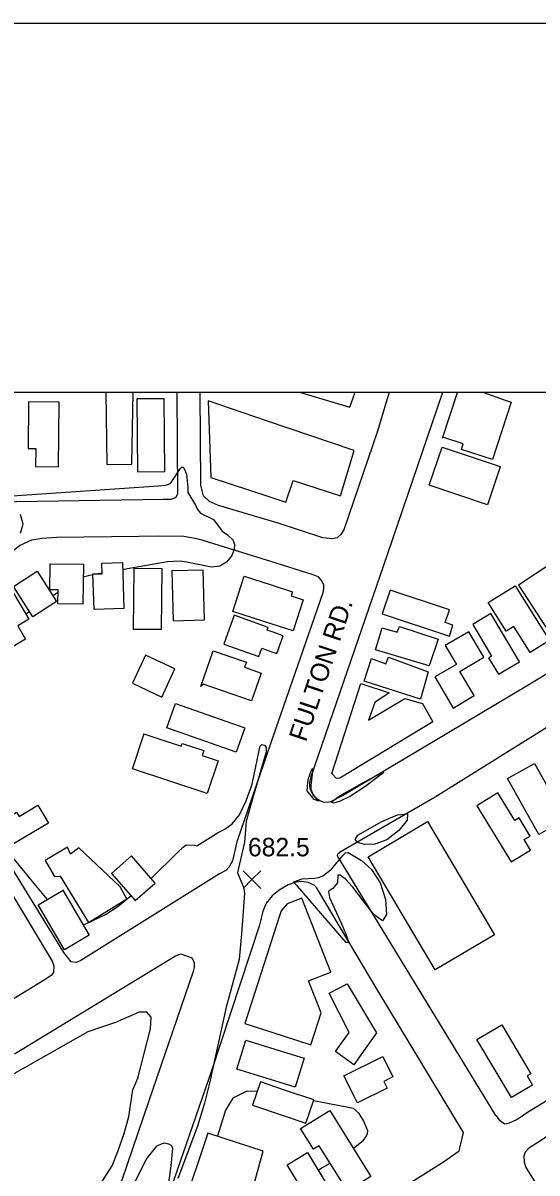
# Model space of a CAD drawing. Extents: x 79600 to 91800, y 75600 to 84400.
# Drawn here: x 81430 to 81848, y 83366 to 84300 of the extents above; entities that cross this region are included whole.
import ezdxf

# ---------------------------------------------------------------- set-up
doc = ezdxf.new("R2010")
doc.units = 0
for name, color, linetype in [('084-085$0$BLDG', 7, 'Continuous'), ('084-085$0$GRID', 7, 'Continuous'), ('084-085$0$INTER', 7, 'Continuous'), ('084-085$0$ROAD', 7, 'Continuous'), ('084-085$0$ROAD-NAME', 7, 'Continuous'), ('084-085$0$SPOTMARK', 7, 'Continuous'), ('084-085$0$SPOTS', 7, 'Continuous'), ('084-085$0$TI_BORDER', 7, 'Continuous')]:
    doc.layers.add(name, color=color, linetype=linetype)

# ---------------------------------------------------------------- blocks, each defined once
blk = doc.blocks.new('084-085$0$SPOTX')
at = {"layer": '084-085$0$SPOTMARK'}
for p, q in [((-0.37, 0.358), (0.351, -0.358)), ((-0.012, 0), (-0.37, -0.358)), ((-0.012, 0), (0.347, 0.358))]:
    blk.add_line(p, q, dxfattribs=at)

msp = doc.modelspace()

# ---------------------------------------------------------------- linework, layer by layer
at = {"layer": '084-085$0$BLDG'}
for p, q in [((81771.36, 83962.94), (81783.43, 83999.79)), ((81632.78, 83811.76), (81600.82, 83822.05)), ((81624.44, 83792.22), (81633.38, 83789.05)), ((81651.46, 83435.66), (81642.75, 83438.37)), ((81643.45, 83412.21), (81660.25, 83406.55))]:
    msp.add_line(p, q, dxfattribs=at)
for points in [[(81497.6, 84000), (81498.52, 83941.31), (81518.94, 83941.63), (81519.93, 83999.99)], [(81654.97, 84000.31), (81696.09, 83987.87), (81700.03, 83999.51)], [(81628.36, 83976.93), (81580.97, 83993.06), (81583.01, 83930.8), (81630.01, 83915.42)], [(81804.99, 83999.89), (81821.34, 83993.96), (81827.16, 83992.06), (81811.89, 83945.45), (81786.59, 83953.74)], [(81688.33, 83916.1), (81699.44, 83952.73), (81628.36, 83976.93)], [(81786.59, 83953.74), (81788.08, 83958.28), (81771.6, 83963.67)], [(81630.01, 83915.42), (81643.93, 83910.86), (81650.02, 83928.57), (81688.33, 83916.1)], [(81600.82, 83822.05), (81610.03, 83850.68), (81631.93, 83843.63)], [(81631.93, 83843.63), (81649.36, 83838.02), (81648.29, 83834.68), (81658.1, 83831.52), (81649.96, 83806.23), (81632.78, 83811.76)], [(81632.95, 83805.46), (81628.88, 83806.9), (81629.68, 83809.16), (81602, 83818.96), (81593.67, 83795.44), (81622.02, 83785.4), (81624.44, 83792.22)], [(81633.38, 83789.05), (81636.76, 83787.86), (81641.88, 83802.3), (81632.95, 83805.46)], [(81672.59, 83496.04), (81662.35, 83522.06), (81680.63, 83529.26), (81657, 83589.29), (81644.94, 83584.54), (81640.13, 83579.01), (81639.08, 83575.73)], [(81639.08, 83575.73), (81610.75, 83487.35), (81641.71, 83477.43)], [(81641.71, 83477.43), (81664.3, 83470.18), (81672.59, 83496.04)], [(81642.75, 83438.37), (81604.1, 83450.4), (81611.44, 83473.99), (81642.05, 83464.46)], [(81642.05, 83464.46), (81658.8, 83459.25), (81651.46, 83435.66)], [(81642.88, 83433.4), (81623.35, 83439.97), (81617, 83421.11), (81643.45, 83412.21)], [(81660.25, 83406.55), (81666.6, 83425.41), (81642.88, 83433.4)]]:
    msp.add_lwpolyline(points, dxfattribs=at)
for points in [[(81434.91, 83992.3), (81434.51, 83954.49), (81440.69, 83954.43), (81440.53, 83939.85), (81459.08, 83939.66), (81459.63, 83992.04)], [(81522.9, 83994.68), (81523.42, 83935.54), (81545.62, 83935.73), (81545.1, 83994.87)], [(81818.2, 83939.78), (81818.06, 83939.64), (81807.74, 83908.76), (81760.54, 83924.53), (81770.93, 83955.58)], [(81458.66, 83828.41), (81458.81, 83839.53), (81452.07, 83839.63), (81452.37, 83860.83), (81479.46, 83860.45), (81479, 83828.12)], [(81488.14, 83823.79), (81487.17, 83852.52), (81494.72, 83852.77), (81494.43, 83861.3), (81511.17, 83861.87), (81512.44, 83824.61)], [(81868.42, 83837.7), (81872.58, 83840.42), (81859.32, 83860.64), (81832.9, 83843.33), (81863.86, 83796.07), (81886.13, 83810.67)], [(81438.32, 83817.85), (81422.56, 83842.33), (81441.89, 83854.77), (81457.64, 83830.28)], [(81520.17, 83807.57), (81520.73, 83857.24), (81543.25, 83856.98), (81542.69, 83807.31)], [(81551.41, 83854.97), (81552.5, 83814.53), (81577.95, 83815.21), (81576.85, 83855.65)], [(81426.08, 83810.54), (81432.45, 83799.67), (81422.3, 83793.73), (81400.88, 83830.32), (81420.03, 83841.53), (81435.09, 83815.82)], [(81842.55, 83788.65), (81829.15, 83809.95), (81823, 83806.08), (81808.42, 83829.26), (81830.23, 83842.98), (81858.21, 83798.5)], [(81779.76, 83810.95), (81773.54, 83813.01), (81777.01, 83823.51), (81728.66, 83839.47), (81722.26, 83820.11), (81776.84, 83802.09)], [(81795.84, 83811.61), (81811.02, 83785.85), (81808.77, 83784.53), (81816.7, 83771.06), (81833.73, 83781.09), (81810.62, 83820.31)], [(81767.65, 83799.56), (81760.48, 83777.9), (81716.71, 83791), (81722.19, 83808.91), (81734.34, 83805.26), (81736.33, 83809.78)], [(81797, 83753.72), (81785.45, 83773.46), (81804.9, 83784.84), (81792.73, 83805.65), (81773.57, 83794.44), (81782.54, 83779.12), (81765.06, 83768.89), (81779.82, 83743.66)], [(81529.92, 83786.57), (81519.3, 83763.74), (81543.25, 83752.6), (81553.86, 83775.44)], [(81576.87, 83763.02), (81574.91, 83761.05), (81584.96, 83790.14), (81611.91, 83780.82), (81610.5, 83776.74), (81624, 83772.08), (81616.17, 83749.43)], [(81753.49, 83750.96), (81707.69, 83765.44), (81713.64, 83783.83), (81725.33, 83779.55), (81727.47, 83785), (81759.73, 83773.08)], [(81763.41, 83732.52), (81687.82, 83686.65), (81685.96, 83686.48), (81684.87, 83686.78), (81681.43, 83690.49), (81704.91, 83763.56), (81727.81, 83755.93), (81716.35, 83748.24), (81711.16, 83733.9), (81740.59, 83751.35), (81754.92, 83747.24)], [(81547.27, 83727.45), (81554.23, 83747.33), (81610.67, 83727.57), (81603.71, 83707.69)], [(81528.94, 83723.09), (81528.52, 83722.67), (81558.9, 83712.66), (81559.65, 83714.93), (81577.34, 83709.09), (81576.03, 83705.12), (81588.94, 83700.86), (81580.14, 83674.17), (81519.41, 83694.2)], [(81849.48, 83641.03), (81823.99, 83686.31), (81845.96, 83698.68), (81871.45, 83653.4)], [(81842.86, 83628.26), (81837.66, 83636.76), (81842.47, 83639.7), (81833.46, 83654.4), (81829.99, 83652.28), (81816.23, 83674.73), (81799.17, 83664.28), (81827.14, 83618.63)], [(81425.18, 83659.08), (81427.17, 83655.7), (81442.39, 83664.66), (81450.98, 83650.07), (81416.73, 83629.9), (81406.14, 83647.87)], [(81759.06, 83651.52), (81813.51, 83559.58), (81765.27, 83531), (81710.81, 83622.95)], [(81514.82, 83588.57), (81509.46, 83598.48), (81475.71, 83630.2), (81469, 83625), (81466.4, 83630.65), (81448.25, 83619.79), (81456.04, 83606.83), (81460.62, 83607.14), (81483.55, 83569.46)], [(81502.23, 83609.33), (81521.55, 83587.29), (81537.82, 83601.55), (81518.5, 83623.59)], [(81462.9, 83595.69), (81462.74, 83595.69), (81484.15, 83559.19), (81463.96, 83547.35), (81442.6, 83583.79)], [(81684.24, 83464.59), (81695.34, 83480.11), (81679.11, 83512.06), (81693.85, 83519.55), (81717.74, 83479.9), (81699.16, 83453.92)], [(81819.4, 83486.39), (81842.94, 83446.58), (81840.09, 83444.89), (81844.49, 83437.45), (81827.22, 83427.24), (81799.28, 83474.49)], [(81723.48, 83440.32), (81726.19, 83434.85), (81702.07, 83422.94), (81691.19, 83444.97), (81722.78, 83460.57), (81730.96, 83444.02)], [(81694.08, 83351.43), (81671.14, 83388.17), (81666.5, 83385.27), (81656, 83402.1), (81679.69, 83416.9), (81713.14, 83363.33)], [(81625.5, 83383.86), (81580.62, 83398.47), (81560.08, 83336.95), (81591.22, 83327.06), (81596.09, 83340.34), (81603.42, 83337.29), (81608.9, 83353.48), (81616.23, 83350.43)], [(81645.05, 83372.63), (81661.44, 83382.58), (81688.69, 83337.67), (81672.3, 83327.73)]]:
    msp.add_lwpolyline(points, close=True, dxfattribs=at)
at = {"layer": '084-085$0$GRID'}
msp.add_line((85000, 84000), (80000, 84000), dxfattribs=at)
at = {"layer": '084-085$0$INTER'}
for p, q in [((81494.71, 83853.22), (81491.66, 83852.67)), ((81458.79, 83837.51), (81454.75, 83834.78)), ((81435.71, 83821.9), (81432.71, 83819.88))]:
    msp.add_line(p, q, dxfattribs=at)
for points in [[(81413.65, 83915.41), (81540.37, 83924.04), (81546.19, 83924.68), (81550.2, 83926.06), (81558.18, 83937.8), (81559.77, 83939.43), (81561.19, 83938.81), (81563.36, 83933.46), (81564.21, 83922.79), (81564.38, 83918.75), (81570.43, 83908.43), (81572.23, 83904.93), (81574.67, 83902.02), (81585.16, 83896.68), (81592.12, 83887.3), (81596.61, 83884.23), (81600.97, 83880.32), (81602.24, 83876.86), (81602.04, 83872.37), (81599.86, 83867.11), (81595.84, 83862.16), (81590.29, 83858.83), (81583.59, 83858.04), (81563.35, 83862.15), (81557.95, 83862.97), (81547.87, 83862.44), (81515.37, 83856.63), (81511.37, 83855.99)], [(81428.44, 83885.74), (81430.39, 83893.05), (81428.44, 83900.84)], [(81487.19, 83851.86), (81484.63, 83851.39), (81479.31, 83849.93)], [(81347.83, 83751.02), (81354.5, 83731.75), (81358.22, 83720.05), (81372.28, 83695.2), (81389.56, 83665.59), (81395.75, 83654.95), (81422.03, 83622.07), (81439.04, 83601.16), (81449.97, 83588.11)], [(81534.56, 83605.27), (81556.01, 83626.32), (81560.39, 83630.64), (81563.04, 83632.64), (81569.68, 83632.16), (81571.71, 83631.72), (81588.91, 83642.48), (81594.48, 83645.37), (81600.37, 83649.64), (81606.27, 83657), (81611.84, 83668.42), (81616.56, 83681.77), (81622.18, 83709.28), (81622.97, 83712.65), (81624.58, 83714.01), (81626.49, 83713.61), (81627.9, 83711.65), (81628.09, 83708.16), (81616.74, 83669.84), (81611.77, 83651.84), (81610.46, 83634.81), (81605.56, 83613.74), (81604.73, 83609.84), (81608.15, 83601.39), (81609.67, 83598.06), (81610.49, 83593.32), (81607.89, 83560.31), (81606, 83539.38), (81595.47, 83500.63), (81581.98, 83438.98), (81577.99, 83422.68), (81572.28, 83403.95), (81556.12, 83361.63)], [(81479.08, 83567.83), (81481.42, 83568.32), (81497.51, 83576.01), (81507.68, 83582.78), (81518.13, 83591.19)], [(81493.55, 83357.63), (81502.72, 83371.9), (81507.54, 83383.38), (81512.53, 83398.08), (81516.45, 83412.03), (81519.62, 83433.47), (81523.56, 83443.08), (81533.89, 83483.03), (81534.51, 83492.6), (81530.95, 83496.73), (81524.71, 83496.62), (81505.58, 83488.17), (81494.96, 83484.87), (81483.02, 83480.58), (81398.8, 83433.14)], [(81620.72, 83432.17), (81612.25, 83432.49), (81600.85, 83426.95), (81594.82, 83416.97), (81588.42, 83395.93)], [(81709.17, 83395.79), (81710.39, 83398.11), (81710.55, 83400.39), (81707.06, 83408.78), (81703.48, 83414.24), (81698.96, 83418.37), (81666.34, 83424.63)], [(81698.92, 83386.1), (81706.84, 83392.51), (81709.17, 83395.79)], [(81546.39, 83340.76), (81550.75, 83371.87), (81552.23, 83385.85), (81551.27, 83388.15), (81548.87, 83389.39), (81544.82, 83390.33), (81538.91, 83387.87), (81530.92, 83377.97), (81520.92, 83358.2)], [(81670.23, 83368.09), (81671.85, 83369.47), (81679.88, 83374.16)]]:
    msp.add_lwpolyline(points, dxfattribs=at)
for points in [[(81662.24, 83686.52), (81664.75, 83693.08), (81665.91, 83694.43), (81664.39, 83680.85), (81664.2, 83678.02), (81666.16, 83672.76), (81670.89, 83667.92), (81666.99, 83669.47), (81661.32, 83676.39), (81661.74, 83683.37)], [(81696.38, 83672.14), (81687.65, 83667.87), (81682.59, 83666.52), (81680.9, 83667.09), (81687.23, 83671.97), (81707.8, 83683.64), (81718.76, 83689.48), (81723.63, 83691.33), (81708.22, 83679.54)], [(81726.02, 83636.66), (81716.23, 83633.07), (81707.91, 83632.9), (81702.21, 83634.59), (81700.18, 83636.97), (81702.56, 83640.28), (81722.1, 83651.48), (81734.74, 83656.79), (81742.77, 83657.86), (81742.47, 83652.71), (81735.76, 83644.27)], [(81698.48, 83598.1), (81692.16, 83605.05), (81688.16, 83607.81), (81686.2, 83607.82), (81685.93, 83601.57), (81682.1, 83597.14), (81679.89, 83595.61), (81678.56, 83594.53), (81679.37, 83589.9), (81689.06, 83568.28), (81693.02, 83559.38), (81695.02, 83553.27), (81692.85, 83553.37), (81653.42, 83598.94), (81651.1, 83601.49), (81650.51, 83602.62), (81657.24, 83604.84), (81667.13, 83605.55), (81670.67, 83606.13), (81674.15, 83607.5), (81681.16, 83612.87), (81690.63, 83624.04), (81692.48, 83626.03), (81694.71, 83626.24), (81705.58, 83619.84), (81713.56, 83612.44), (81720.59, 83601.68), (81724.85, 83588.09), (81725.65, 83576), (81722.6, 83570.71), (81715.76, 83575.63), (81706.97, 83586.73)]]:
    msp.add_lwpolyline(points, close=True, dxfattribs=at)
at = {"layer": '084-085$0$ROAD'}
msp.add_line((81635.1, 83724.8), (81604.04, 83634.96), dxfattribs=at)
for points in [[(81555.45, 83999.74), (81555.81, 83917.51), (81554.49, 83914.75), (81550.83, 83913.06), (81544.27, 83912.91), (81339.46, 83909.81), (81335.49, 83910.42), (81330.6, 83914.69), (81329.68, 83920.94), (81329, 83993.28), (81328.91, 84000)], [(81727.95, 84000.31), (81718.42, 83968.4), (81691.06, 83888.32), (81688.75, 83884.57), (81685.66, 83881.91), (81681.78, 83881.11), (81674.15, 83881.99), (81637.6, 83893.83), (81589.14, 83908.22), (81581.81, 83911.26), (81577.08, 83915.99), (81574.93, 83924.69), (81574.41, 84000)], [(81771.17, 84000), (81726.32, 83868.02), (81664.34, 83687.9), (81663.28, 83683.54), (81663.14, 83681.05), (81663.47, 83678.1), (81665.04, 83674.84), (81666.61, 83672.52), (81668.8, 83670.36), (81671.46, 83668.51), (81673.95, 83667.59), (81677.53, 83667.3), (81681.1, 83667.95), (81689.93, 83672.67), (81840.02, 83762.08), (82068.32, 83900.5), (82071.73, 83903.47), (82074.35, 83905.82), (82075.59, 83907.85), (82075.73, 83910.03), (82075.71, 83913.29), (82075.38, 83915.31), (82072.23, 83920.86), (82026.56, 84000.15)], [(81604.04, 83634.96), (81600.56, 83619.63), (81597.97, 83614.75), (81595.22, 83611.84), (81590.04, 83608.94), (81477.47, 83538.63), (81473.66, 83536.95), (81469.54, 83537.55), (81463.43, 83545.02), (81311.18, 83792.27), (81309.96, 83796.39), (81309.8, 83800.51), (81310.72, 83803.56), (81314.53, 83807.99), (81423.43, 83872.5), (81427.55, 83875.56), (81437.62, 83880.3), (81445.86, 83881.53), (81457.46, 83882.45), (81524.42, 83883.22)], [(81524.42, 83883.22), (81540.59, 83883.48), (81561.11, 83883.3), (81570.14, 83881.49), (81575.75, 83880.13), (81585.25, 83877.39), (81631.41, 83862.98)], [(81814.56, 83412.87), (81817.22, 83409.16), (81821.75, 83406.08), (81825.79, 83406.73), (81831.68, 83409.41), (81840.35, 83415.37), (82144.23, 83600.44), (82226.16, 83650.71), (82228.32, 83653.52), (82230, 83657.73), (82229.65, 83663.33), (82226.97, 83669.22), (82221.63, 83678.2), (82107.91, 83860.95), (82103.99, 83866.21), (82101.02, 83868.37), (82098.52, 83869.75), (82095.26, 83870.51), (82093.08, 83870.18), (82090.6, 83869.39), (82086.57, 83867.19), (81936.01, 83777.77), (81765.35, 83671.28), (81687.47, 83626.37)], [(81631.41, 83862.98), (81665.79, 83852.24), (81670, 83850.41), (81672.82, 83846.85), (81674.55, 83843.9), (81674.57, 83840.64), (81673.97, 83837.22), (81635.1, 83724.8)], [(81814.56, 83412.87), (81686.18, 83623.09), (81686.02, 83623.98), (81686.2, 83624.89), (81686.57, 83625.63), (81687.47, 83626.37)], [(81405.82, 83618.07), (81454.12, 83538.15), (81455.5, 83534.18), (81455.2, 83528.84), (81453.37, 83526.4), (81447.57, 83522.73), (81143.59, 83337.16)], [(81646.53, 83296.89), (81685.16, 83320.48), (81772.2, 83374.98), (81784.89, 83383.92), (81788.21, 83399.03), (81718.92, 83513.64), (81668.95, 83597.9), (81666.92, 83599.91), (81662.08, 83602.06), (81656.95, 83602.65), (81652.13, 83602.31), (81645.77, 83599.94), (81638.55, 83595.66)], [(81638.55, 83595.66), (81638.34, 83595.53), (81632.92, 83591.15), (81627.98, 83585.21), (81625.38, 83578.51), (81622.35, 83566.52), (81583.6, 83449.04), (81514.28, 83248.5)], [(81423.52, 83462.73), (81554.23, 83542.36), (81558.51, 83544.05), (81567.06, 83541.16), (81568.28, 83539.48), (81569.35, 83536.73), (81569.35, 83532.92), (81568.59, 83529.56), (81532.22, 83423.76), (81393.72, 83017.37)], [(81876.93, 83408.92), (81841.16, 83385.99), (81838.38, 83383.02), (81837.31, 83379.75), (81837.5, 83374.77), (81839.08, 83370.58), (81873.32, 83315.61), (81996.96, 83112.87), (81999, 83109.77), (82003.37, 83107.62), (82009.9, 83107.04), (82017.66, 83109.73), (82472.92, 83327.63)]]:
    msp.add_lwpolyline(points, dxfattribs=at)
at = {"layer": '084-085$0$TI_BORDER'}
msp.add_lwpolyline([(79700, 84300), (86700, 84300), (86700, 79700), (79700, 79700)], close=True, dxfattribs=at)

# ---------------------------------------------------------------- block references
at = {"layer": '084-085$0$SPOTS', "xscale": 20, "yscale": 20}
msp.add_blockref('084-085$0$SPOTX', (81616.7, 83604.28), dxfattribs=at)

# ---------------------------------------------------------------- texts
at = {"layer": '084-085$0$ROAD-NAME'}
msp.add_text('FULTON RD.', height=15, rotation=71.40088, dxfattribs=at).set_placement((81660.26, 83715.46))
at = {"layer": '084-085$0$SPOTS'}
msp.add_text('682.5', height=15, dxfattribs=at).set_placement((81613.17, 83623.24))

doc.saveas('drawing.dxf')
